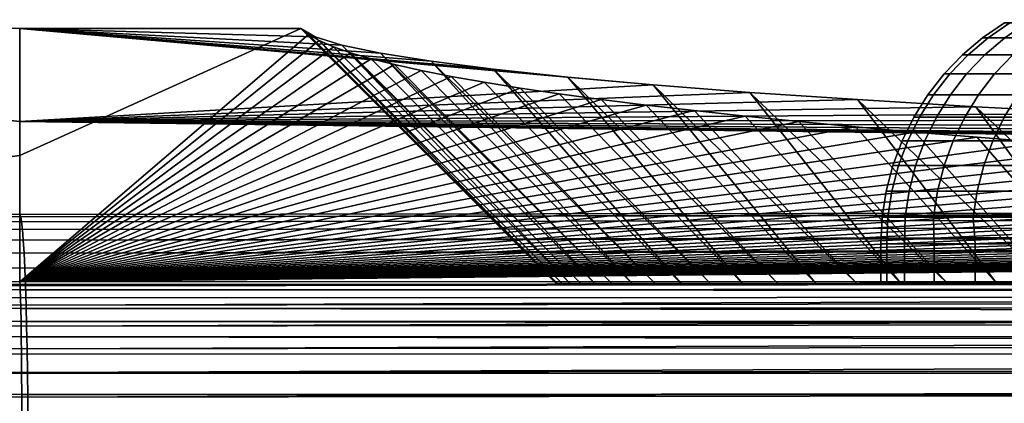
# Model space of a CAD drawing. Header units: metres. Extents: x -109 to 109, y -100 to 58.
# Tile 423 of 642: x 58.69 to 62.48, y -0.96 to 0.52. Entities that reach past the tile are written whole.
import ezdxf

# ---------------------------------------------------------------- set-up
doc = ezdxf.new("R2010")
doc.units = ezdxf.units.M
doc.layers.add('solid_21_062_100_XXX', color=7, linetype='CONTINUOUS')

msp = doc.modelspace()

# ---------------------------------------------------------------- linework, layer by layer
at = {"layer": 'solid_21_062_100_XXX'}
for points in [[(58.685604, 0.124339, 9.962011), (54.990025, 0.516962, 0.004598), (55.563915, -0.213113, 20.013697), (58.685616, -0.233507, 19.904194)], [(61.123676, 0.265912, 6.02862), (58.685604, 0.482733, 0.004598), (54.990025, 0.516962, 0.004598), (58.685604, 0.124339, 9.962011)], [(58.6856, -0.005937, -9.514755), (55.228447, -0.465398, -19.045778), (54.990025, 0.516962, 0.004598), (58.685604, 0.482733, 0.004598)], [(62.497101, 0.505334, 0.772562), (62.475803, 0.505334), (62.391884, 0.447586), (62.413307, 0.447586, 0.777184)], [(62.413307, 0.447586, -0.777184), (62.391884, 0.447586), (62.475803, 0.505334), (62.497101, 0.505334, -0.772562)], [(62.560921, 0.505334, 1.542777), (62.497101, 0.505334, 0.772562), (62.413307, 0.447586, 0.777184), (62.477512, 0.447586, 1.552009)], [(62.497101, 0.505334, -0.772562), (62.560921, 0.505334, -1.542777), (62.477512, 0.447586, -1.552009), (62.413307, 0.447586, -0.777184)], [(59.767269, 0.482733, 0.004598), (58.6856, -0.005937, -9.514755), (58.685604, 0.482733, 0.004598)], [(59.796677, 0.459384, -0.450233), (58.685669, -0.493421, -19.011005), (58.6856, -0.005937, -9.514755), (59.767269, 0.482733, 0.004598)], [(59.82283, 0.450881, 0.889558), (59.767269, 0.482733, 0.004598), (58.685604, 0.482733, 0.004598)], [(59.92524, 0.419143, 1.771333), (59.82283, 0.450881, 0.889558), (58.685604, 0.482733, 0.004598)], [(60.07412, 0.387656, 2.646164), (59.92524, 0.419143, 1.771333), (58.685604, 0.482733, 0.004598)], [(60.268848, 0.356531, 3.510914), (60.07412, 0.387656, 2.646164), (58.685604, 0.482733, 0.004598)], [(60.509193, 0.325799, 4.364745), (60.268848, 0.356531, 3.510914), (58.685604, 0.482733, 0.004598)], [(60.794567, 0.295548, 5.205225), (60.509193, 0.325799, 4.364745), (58.685604, 0.482733, 0.004598)], [(61.123676, 0.265912, 6.02862), (60.794567, 0.295548, 5.205225), (58.685604, 0.482733, 0.004598)], [(59.796677, 0.459384, -0.450233), (59.838428, 0.436085, -0.904112), (58.685669, -0.493421, -19.011005)], [(60.75, -0.5), (59.767269, 0.482733, 0.004598), (59.82283, 0.450881, 0.889558), (60.755981, -0.5, 0.433969)], [(60.755981, -0.5, -0.433969), (59.796677, 0.459384, -0.450233), (59.767269, 0.482733, 0.004598), (60.75, -0.5)], [(60.773914, -0.5, -0.867592), (59.838428, 0.436085, -0.904112), (59.796677, 0.459384, -0.450233), (60.755981, -0.5, -0.433969)], [(59.838428, 0.436085, -0.904112), (59.892548, 0.412825, -1.357215), (58.685669, -0.493421, -19.011005)], [(60.803802, -0.5, 1.300689), (60.773914, -0.5, 0.867592), (59.82283, 0.450881, 0.889558), (59.92524, 0.419143, 1.771333)], [(60.755981, -0.5, 0.433969), (59.82283, 0.450881, 0.889558), (60.773914, -0.5, 0.867592)], [(60.803802, -0.5, -1.300689), (59.892548, 0.412825, -1.357215), (59.838428, 0.436085, -0.904112), (60.773914, -0.5, -0.867592)], [(60.899277, -0.5, 2.163309), (60.845592, -0.5, 1.73265), (59.92524, 0.419143, 1.771333), (60.07412, 0.387656, 2.646164)], [(60.803802, -0.5, 1.300689), (59.92524, 0.419143, 1.771333), (60.845592, -0.5, 1.73265)], [(62.413307, 0.447586, 0.777184), (62.391884, 0.447586), (62.314278, 0.3816), (62.335819, 0.3816, 0.78146)], [(62.335819, 0.3816, -0.78146), (62.314278, 0.3816), (62.391884, 0.447586), (62.413307, 0.447586, -0.777184)], [(62.477512, 0.447586, 1.552009), (62.413307, 0.447586, 0.777184), (62.335819, 0.3816, 0.78146), (62.400375, 0.3816, 1.560546)], [(62.413307, 0.447586, -0.777184), (62.477512, 0.447586, -1.552009), (62.400375, 0.3816, -1.560546), (62.335819, 0.3816, -0.78146)], [(62.584301, 0.447586, 2.322119), (62.477512, 0.447586, 1.552009), (62.400375, 0.3816, 1.560546), (62.507751, 0.3816, 2.334893)], [(62.477512, 0.447586, -1.552009), (62.584301, 0.447586, -2.322119), (62.507751, 0.3816, -2.334893), (62.400375, 0.3816, -1.560546)], [(59.892548, 0.412825, -1.357215), (59.958931, 0.389654, -1.808591), (58.685669, -0.493421, -19.011005)], [(59.958931, 0.389654, -1.808591), (60.037567, 0.36658, -2.25807), (58.685669, -0.493421, -19.011005)], [(60.845592, -0.5, -1.73265), (59.958931, 0.389654, -1.808591), (59.892548, 0.412825, -1.357215), (60.803802, -0.5, -1.300689)], [(60.899277, -0.5, -2.163309), (60.037567, 0.36658, -2.25807), (59.958931, 0.389654, -1.808591), (60.845592, -0.5, -1.73265)], [(61.042164, -0.5, 3.019549), (60.964802, -0.5, 2.5923), (60.07412, 0.387656, 2.646164), (60.268848, 0.356531, 3.510914)], [(60.899277, -0.5, 2.163309), (60.07412, 0.387656, 2.646164), (60.964802, -0.5, 2.5923)], [(62.335819, 0.3816, 0.78146), (62.314278, 0.3816), (62.243786, 0.30806), (62.265434, 0.30806, 0.785343)], [(62.265434, 0.30806, -0.785343), (62.243786, 0.30806), (62.314278, 0.3816), (62.335819, 0.3816, -0.78146)], [(62.400375, 0.3816, 1.560546), (62.335819, 0.3816, 0.78146), (62.265434, 0.30806, 0.785343), (62.330311, 0.30806, 1.568301)], [(62.335819, 0.3816, -0.78146), (62.400375, 0.3816, -1.560546), (62.330311, 0.30806, -1.568301), (62.265434, 0.30806, -0.785343)], [(62.507751, 0.3816, 2.334893), (62.400375, 0.3816, 1.560546), (62.330311, 0.30806, 1.568301), (62.438221, 0.30806, 2.346496)], [(62.400375, 0.3816, -1.560546), (62.507751, 0.3816, -2.334893), (62.438221, 0.30806, -2.346496), (62.330311, 0.30806, -1.568301)], [(62.657623, 0.3816, 3.102149), (62.507751, 0.3816, 2.334893), (62.438221, 0.30806, 2.346496), (62.588837, 0.30806, 3.117565)], [(62.507751, 0.3816, -2.334893), (62.657623, 0.3816, -3.102149), (62.588837, 0.30806, -3.117565), (62.438221, 0.30806, -2.346496)], [(60.037567, 0.36658, -2.25807), (60.128262, 0.343651, -2.704735), (58.685669, -0.493421, -19.011005)], [(60.128262, 0.343651, -2.704735), (60.231003, 0.320867, -3.148563), (58.685669, -0.493421, -19.011005)], [(60.964802, -0.5, -2.5923), (60.128262, 0.343651, -2.704735), (60.037567, 0.36658, -2.25807), (60.899277, -0.5, -2.163309)], [(61.042164, -0.5, -3.019549), (60.231003, 0.320867, -3.148563), (60.128262, 0.343651, -2.704735), (60.964802, -0.5, -2.5923)], [(61.231934, -0.5, 3.866343), (61.13121, -0.5, 3.444242), (60.268848, 0.356531, 3.510914), (60.509193, 0.325799, 4.364745)], [(61.042164, -0.5, 3.019549), (60.268848, 0.356531, 3.510914), (61.13121, -0.5, 3.444242)], [(60.231003, 0.320867, -3.148563), (60.345757, 0.298233, -3.589481), (58.685669, -0.493421, -19.011005)], [(61.13121, -0.5, -3.444242), (60.345757, 0.298233, -3.589481), (60.231003, 0.320867, -3.148563), (61.042164, -0.5, -3.019549)], [(61.468147, -0.5, 4.70169), (61.344276, -0.5, 4.2856), (60.509193, 0.325799, 4.364745), (60.794567, 0.295548, 5.205225)], [(61.231934, -0.5, 3.866343), (60.509193, 0.325799, 4.364745), (61.344276, -0.5, 4.2856)], [(62.265434, 0.30806, 0.785343), (62.243786, 0.30806), (62.181141, 0.22773), (62.202885, 0.22773, 0.788794)], [(62.202885, 0.22773, -0.788794), (62.181141, 0.22773), (62.243786, 0.30806), (62.265434, 0.30806, -0.785343)], [(62.330311, 0.30806, 1.568301), (62.265434, 0.30806, 0.785343), (62.202885, 0.22773, 0.788794), (62.268047, 0.22773, 1.575192)], [(62.265434, 0.30806, -0.785343), (62.330311, 0.30806, -1.568301), (62.268047, 0.22773, -1.575192), (62.202885, 0.22773, -0.788794)], [(62.438221, 0.30806, 2.346496), (62.330311, 0.30806, 1.568301), (62.268047, 0.22773, 1.575192), (62.376431, 0.22773, 2.356807)], [(62.330311, 0.30806, -1.568301), (62.438221, 0.30806, -2.346496), (62.376431, 0.22773, -2.356807), (62.268047, 0.22773, -1.575192)], [(62.588837, 0.30806, 3.117565), (62.438221, 0.30806, 2.346496), (62.376431, 0.22773, 2.356807), (62.52771, 0.22773, 3.131264)], [(62.438221, 0.30806, -2.346496), (62.588837, 0.30806, -3.117565), (62.52771, 0.22773, -3.131264), (62.376431, 0.22773, -2.356807)], [(61.495689, 0.236959, 6.833043), (61.123676, 0.265912, 6.02862), (58.685604, 0.124339, 9.962011)], [(60.345757, 0.298233, -3.589481), (60.472477, 0.275758, -4.0273), (58.685669, -0.493421, -19.011005)], [(60.472477, 0.275758, -4.0273), (60.611134, 0.253453, -4.4618), (58.685669, -0.493421, -19.011005)], [(61.231934, -0.5, -3.866343), (60.472477, 0.275758, -4.0273), (60.345757, 0.298233, -3.589481), (61.13121, -0.5, -3.444242)], [(61.344276, -0.5, -4.2856), (60.611134, 0.253453, -4.4618), (60.472477, 0.275758, -4.0273), (61.231934, -0.5, -3.866343)], [(61.749912, -0.5, 5.522445), (61.603378, -0.5, 5.114015), (60.794567, 0.295548, 5.205225), (61.123676, 0.265912, 6.02862)], [(61.468147, -0.5, 4.70169), (60.794567, 0.295548, 5.205225), (61.603378, -0.5, 5.114015)], [(62.076576, -0.5, 6.326716), (61.90773, -0.5, 5.926889), (61.123676, 0.265912, 6.02862), (61.495689, 0.236959, 6.833043)], [(61.749912, -0.5, 5.522445), (61.123676, 0.265912, 6.02862), (61.90773, -0.5, 5.926889)], [(61.910126, 0.208727, 7.617419), (61.495689, 0.236959, 6.833043), (58.685604, 0.124339, 9.962011)], [(60.611134, 0.253453, -4.4618), (60.761528, 0.231349, -4.892384), (58.685669, -0.493421, -19.011005)], [(60.761528, 0.231349, -4.892384), (60.923569, 0.209465, -5.318699), (58.685669, -0.493421, -19.011005)], [(61.468147, -0.5, -4.70169), (60.761528, 0.231349, -4.892384), (60.611134, 0.253453, -4.4618), (61.344276, -0.5, -4.2856)], [(61.603378, -0.5, -5.114015), (60.923569, 0.209465, -5.318699), (60.761528, 0.231349, -4.892384), (61.468147, -0.5, -4.70169)], [(62.446964, -0.5, 7.111581), (62.256378, -0.5, 6.721734), (61.495689, 0.236959, 6.833043), (61.910126, 0.208727, 7.617419)], [(62.076576, -0.5, 6.326716), (61.495689, 0.236959, 6.833043), (62.256378, -0.5, 6.721734)], [(62.202885, 0.22773, 0.788794), (62.181141, 0.22773), (62.126991, 0.141444), (62.148819, 0.141444, 0.791777)], [(62.148819, 0.141444, -0.791777), (62.126991, 0.141444), (62.181141, 0.22773), (62.202885, 0.22773, -0.788794)], [(62.268047, 0.22773, 1.575192), (62.202885, 0.22773, 0.788794), (62.148819, 0.141444, 0.791777), (62.214226, 0.141444, 1.581149)], [(62.202885, 0.22773, -0.788794), (62.268047, 0.22773, -1.575192), (62.214226, 0.141444, -1.581149), (62.148819, 0.141444, -0.791777)], [(62.376431, 0.22773, 2.356807), (62.268047, 0.22773, 1.575192), (62.214226, 0.141444, 1.581149), (62.323021, 0.141444, 2.365719)], [(62.268047, 0.22773, -1.575192), (62.376431, 0.22773, -2.356807), (62.323021, 0.141444, -2.365719), (62.214226, 0.141444, -1.581149)], [(62.52771, 0.22773, 3.131264), (62.376431, 0.22773, 2.356807), (62.323021, 0.141444, 2.365719), (62.474873, 0.141444, 3.143105)], [(62.376431, 0.22773, -2.356807), (62.52771, 0.22773, -3.131264), (62.474873, 0.141444, -3.143105), (62.323021, 0.141444, -2.365719)], [(62.72142, 0.22773, 3.896211), (62.52771, 0.22773, 3.131264), (62.474873, 0.141444, 3.143105), (62.669315, 0.141444, 3.910945)], [(62.52771, 0.22773, -3.131264), (62.72142, 0.22773, -3.896211), (62.669315, 0.141444, -3.910945), (62.474873, 0.141444, -3.143105)], [(62.365498, 0.181323, 8.378786), (61.910126, 0.208727, 7.617419), (58.685604, 0.124339, 9.962011)], [(60.923569, 0.209465, -5.318699), (61.096939, 0.187835, -5.740053), (58.685669, -0.493421, -19.011005)], [(61.749912, -0.5, -5.522445), (61.096939, 0.187835, -5.740053), (60.923569, 0.209465, -5.318699), (61.603378, -0.5, -5.114015)], [(62.8601, -0.5, 7.874994), (62.648304, -0.5, 7.496196), (61.910126, 0.208727, 7.617419), (62.365498, 0.181323, 8.378786)], [(62.446964, -0.5, 7.111581), (61.910126, 0.208727, 7.617419), (62.648304, -0.5, 7.496196)], [(62.859802, 0.154862, 9.113979), (62.365498, 0.181323, 8.378786), (58.685604, 0.124339, 9.962011)], [(63.392509, 0.129368, 9.822291), (62.859802, 0.154862, 9.113979), (58.685604, 0.124339, 9.962011)], [(61.096939, 0.187835, -5.740053), (61.28154, 0.166471, -6.156227), (58.685669, -0.493421, -19.011005)], [(61.28154, 0.166471, -6.156227), (61.477386, 0.14537, -6.567278), (58.685669, -0.493421, -19.011005)], [(61.90773, -0.5, -5.926889), (61.28154, 0.166471, -6.156227), (61.096939, 0.187835, -5.740053), (61.749912, -0.5, -5.522445)], [(62.076576, -0.5, -6.326716), (61.477386, 0.14537, -6.567278), (61.28154, 0.166471, -6.156227), (61.90773, -0.5, -5.926889)], [(63.314621, -0.5, 8.614419), (63.082298, -0.5, 8.247896), (62.365498, 0.181323, 8.378786), (62.859802, 0.154862, 9.113979)], [(62.8601, -0.5, 7.874994), (62.365498, 0.181323, 8.378786), (63.082298, -0.5, 8.247896)], [(63.962376, 0.104905, 10.501945), (63.392509, 0.129368, 9.822291), (58.685604, 0.124339, 9.962011)], [(66.22023, 0.028593, 12.622151), (58.685604, 0.124339, 9.962011), (58.685616, -0.233507, 19.904194), (74.739296, -0.213329, 19.343586)], [(64.567062, 0.081575, 11.150126), (63.962376, 0.104905, 10.501945), (58.685604, 0.124339, 9.962011)], [(65.204338, 0.059458, 11.764626), (64.567062, 0.081575, 11.150126), (58.685604, 0.124339, 9.962011)], [(65.535263, 0.048852, 12.059307), (65.204338, 0.059458, 11.764626), (58.685604, 0.124339, 9.962011)], [(65.873932, 0.038562, 12.345196), (65.535263, 0.048852, 12.059307), (58.685604, 0.124339, 9.962011)], [(66.22023, 0.028593, 12.622151), (65.873932, 0.038562, 12.345196), (58.685604, 0.124339, 9.962011)], [(61.477386, 0.14537, -6.567278), (61.684437, 0.124536, -6.973128), (58.685669, -0.493421, -19.011005)], [(61.684437, 0.124536, -6.973128), (61.902493, 0.103993, -7.373305), (58.685669, -0.493421, -19.011005)], [(62.256378, -0.5, -6.721734), (61.684437, 0.124536, -6.973128), (61.477386, 0.14537, -6.567278), (62.076576, -0.5, -6.326716)], [(62.446964, -0.5, -7.111581), (61.902493, 0.103993, -7.373305), (61.684437, 0.124536, -6.973128), (62.256378, -0.5, -6.721734)], [(62.148819, 0.141444, 0.791777), (62.126991, 0.141444), (62.081905, 0.050097), (62.103798, 0.050097, 0.794261)], [(62.103798, 0.050097, -0.794261), (62.081905, 0.050097), (62.126991, 0.141444), (62.148819, 0.141444, -0.791777)], [(62.214226, 0.141444, 1.581149), (62.148819, 0.141444, 0.791777), (62.103798, 0.050097, 0.794261), (62.169415, 0.050097, 1.586109)], [(62.148819, 0.141444, -0.791777), (62.214226, 0.141444, -1.581149), (62.169415, 0.050097, -1.586109), (62.103798, 0.050097, -0.794261)], [(62.323021, 0.141444, 2.365719), (62.214226, 0.141444, 1.581149), (62.169415, 0.050097, 1.586109), (62.278549, 0.050097, 2.37314)], [(62.214226, 0.141444, -1.581149), (62.323021, 0.141444, -2.365719), (62.278549, 0.050097, -2.37314), (62.169415, 0.050097, -1.586109)], [(62.474873, 0.141444, 3.143105), (62.323021, 0.141444, 2.365719), (62.278549, 0.050097, 2.37314), (62.430874, 0.050097, 3.152965)], [(62.323021, 0.141444, -2.365719), (62.474873, 0.141444, -3.143105), (62.430874, 0.050097, -3.152965), (62.278549, 0.050097, -2.37314)], [(62.669315, 0.141444, 3.910945), (62.474873, 0.141444, 3.143105), (62.430874, 0.050097, 3.152965), (62.625927, 0.050097, 3.923214)], [(62.474873, 0.141444, -3.143105), (62.669315, 0.141444, -3.910945), (62.625927, 0.050097, -3.923214), (62.430874, 0.050097, -3.152965)], [(61.902493, 0.103993, -7.373305), (62.131397, 0.083755, -7.767547), (58.685669, -0.493421, -19.011005)], [(62.131397, 0.083755, -7.767547), (62.370827, 0.063852, -8.15525), (58.685669, -0.493421, -19.011005)], [(62.648304, -0.5, -7.496196), (62.131397, 0.083755, -7.767547), (61.902493, 0.103993, -7.373305), (62.446964, -0.5, -7.111581)], [(62.8601, -0.5, -7.874994), (62.370827, 0.063852, -8.15525), (62.131397, 0.083755, -7.767547), (62.648304, -0.5, -7.496196)], [(62.370827, 0.063852, -8.15525), (62.620529, 0.044303, -8.536077), (58.685669, -0.493421, -19.011005)], [(62.620529, 0.044303, -8.536077), (62.880199, 0.025128, -8.9096), (58.685669, -0.493421, -19.011005)], [(62.103798, 0.050097, 0.794261), (62.081905, 0.050097), (62.046345, -0.045363), (62.068291, -0.045363, 0.79622)], [(62.068291, -0.045363, -0.79622), (62.046345, -0.045363), (62.081905, 0.050097), (62.103798, 0.050097, -0.794261)], [(62.169415, 0.050097, 1.586109), (62.103798, 0.050097, 0.794261), (62.068291, -0.045363, 0.79622), (62.134068, -0.045363, 1.590021)], [(62.103798, 0.050097, -0.794261), (62.169415, 0.050097, -1.586109), (62.134068, -0.045363, -1.590021), (62.068291, -0.045363, -0.79622)], [(62.278549, 0.050097, 2.37314), (62.169415, 0.050097, 1.586109), (62.134068, -0.045363, 1.590021), (62.243473, -0.045363, 2.378994)], [(62.169415, 0.050097, -1.586109), (62.278549, 0.050097, -2.37314), (62.243473, -0.045363, -2.378994), (62.134068, -0.045363, -1.590021)], [(62.430874, 0.050097, 3.152965), (62.278549, 0.050097, 2.37314), (62.243473, -0.045363, 2.378994), (62.396175, -0.045363, 3.160741)], [(62.278549, 0.050097, -2.37314), (62.430874, 0.050097, -3.152965), (62.396175, -0.045363, -3.160741), (62.243473, -0.045363, -2.378994)], [(62.8601, -0.5, -7.874994), (63.082298, -0.5, -8.247896), (62.620529, 0.044303, -8.536077), (62.370827, 0.063852, -8.15525)], [(62.625927, 0.050097, 3.923214), (62.430874, 0.050097, 3.152965), (62.396175, -0.045363, 3.160741), (62.591709, -0.045363, 3.93289)], [(62.430874, 0.050097, -3.152965), (62.625927, 0.050097, -3.923214), (62.591709, -0.045363, -3.93289), (62.396175, -0.045363, -3.160741)], [(62.880199, 0.025128, -8.9096), (63.149914, 0.006322, -9.275941), (58.685669, -0.493421, -19.011005)], [(63.149914, 0.006322, -9.275941), (63.429699, -0.012117, -9.635146), (58.685669, -0.493421, -19.011005)], [(58.6856, -0.005937, -9.514755), (58.685669, -0.493421, -19.011005), (55.228447, -0.465398, -19.045778)], [(63.429699, -0.012117, -9.635146), (63.719151, -0.030161, -9.986638), (58.685669, -0.493421, -19.011005)], [(63.719151, -0.030161, -9.986638), (64.018188, -0.047803, -10.330314), (58.685669, -0.493421, -19.011005)], [(64.018188, -0.047803, -10.330314), (64.326225, -0.06501, -10.665504), (58.685669, -0.493421, -19.011005)], [(64.326225, -0.06501, -10.665504), (64.643135, -0.081776, -10.992098), (58.685669, -0.493421, -19.011005)], [(62.068291, -0.045363, 0.79622), (62.046345, -0.045363), (62.020679, -0.143946), (62.042667, -0.143946, 0.797633)], [(62.042667, -0.143946, -0.797633), (62.020679, -0.143946), (62.046345, -0.045363), (62.068291, -0.045363, -0.79622)], [(62.134068, -0.045363, 1.590021), (62.068291, -0.045363, 0.79622), (62.042667, -0.143946, 0.797633), (62.108559, -0.143946, 1.592844)], [(62.068291, -0.045363, -0.79622), (62.134068, -0.045363, -1.590021), (62.108559, -0.143946, -1.592844), (62.042667, -0.143946, -0.797633)], [(62.243473, -0.045363, 2.378994), (62.134068, -0.045363, 1.590021), (62.108559, -0.143946, 1.592844), (62.218159, -0.143946, 2.383218)], [(62.134068, -0.045363, -1.590021), (62.243473, -0.045363, -2.378994), (62.218159, -0.143946, -2.383218), (62.108559, -0.143946, -1.592844)], [(62.396175, -0.045363, 3.160741), (62.243473, -0.045363, 2.378994), (62.218159, -0.143946, 2.383218), (62.371132, -0.143946, 3.166353)], [(62.243473, -0.045363, -2.378994), (62.396175, -0.045363, -3.160741), (62.371132, -0.143946, -3.166353), (62.218159, -0.143946, -2.383218)], [(62.591709, -0.045363, 3.93289), (62.396175, -0.045363, 3.160741), (62.371132, -0.143946, 3.166353), (62.567013, -0.143946, 3.939873)], [(62.396175, -0.045363, -3.160741), (62.591709, -0.045363, -3.93289), (62.567013, -0.143946, -3.939873), (62.371132, -0.143946, -3.166353)], [(64.643135, -0.081776, -10.992098), (64.968399, -0.098074, -11.309601), (58.685669, -0.493421, -19.011005)], [(64.968399, -0.098074, -11.309601), (65.302116, -0.113912, -11.618121), (58.685669, -0.493421, -19.011005)], [(58.689041, -0.242446, 20.002346), (90.792969, -0.193151, 18.78298), (75.173615, -0.096544, 16.098902), (74.739296, -0.213329, 19.343586)], [(65.302116, -0.113912, -11.618121), (65.644409, -0.129294, -11.917765), (58.685669, -0.493421, -19.011005)], [(65.644409, -0.129294, -11.917765), (65.994736, -0.144195, -12.208039), (58.685669, -0.493421, -19.011005)], [(65.994736, -0.144195, -12.208039), (66.352982, -0.158609, -12.488822), (58.685669, -0.493421, -19.011005)], [(62.042667, -0.143946, 0.797633), (62.020679, -0.143946), (62.005177, -0.244628), (62.027187, -0.244628, 0.798487)], [(62.027187, -0.244628, -0.798487), (62.005177, -0.244628), (62.020679, -0.143946), (62.042667, -0.143946, -0.797633)], [(62.108559, -0.143946, 1.592844), (62.042667, -0.143946, 0.797633), (62.027187, -0.244628, 0.798487), (62.093151, -0.244628, 1.59455)], [(62.042667, -0.143946, -0.797633), (62.108559, -0.143946, -1.592844), (62.093151, -0.244628, -1.59455), (62.027187, -0.244628, -0.798487)], [(62.218159, -0.143946, 2.383218), (62.108559, -0.143946, 1.592844), (62.093151, -0.244628, 1.59455), (62.202869, -0.244628, 2.385769)], [(62.108559, -0.143946, -1.592844), (62.218159, -0.143946, -2.383218), (62.202869, -0.244628, -2.385769), (62.093151, -0.244628, -1.59455)], [(62.371132, -0.143946, 3.166353), (62.218159, -0.143946, 2.383218), (62.202869, -0.244628, 2.385769), (62.356007, -0.244628, 3.169744)], [(62.218159, -0.143946, -2.383218), (62.371132, -0.143946, -3.166353), (62.356007, -0.244628, -3.169744), (62.202869, -0.244628, -2.385769)], [(62.567013, -0.143946, 3.939873), (62.371132, -0.143946, 3.166353), (62.356007, -0.244628, 3.169744), (62.552097, -0.244628, 3.944091)], [(62.371132, -0.143946, -3.166353), (62.567013, -0.143946, -3.939873), (62.552097, -0.244628, -3.944091), (62.356007, -0.244628, -3.169744)], [(66.352982, -0.158609, -12.488822), (66.718445, -0.172508, -12.759581), (58.685669, -0.493421, -19.011005)], [(66.718445, -0.172508, -12.759581), (67.091019, -0.185889, -13.020239), (58.685669, -0.493421, -19.011005)], [(67.091019, -0.185889, -13.020239), (67.470108, -0.198732, -13.270432), (58.685669, -0.493421, -19.011005)], [(58.689041, -0.242446, 20.002346), (58.685616, -0.233507, 19.904194), (55.563915, -0.213113, 20.013697), (55.567215, -0.2221, 20.111813)], [(58.69244, -0.262078, 20.098932), (58.689041, -0.242446, 20.002346), (55.567215, -0.2221, 20.111813), (55.570305, -0.241769, 20.208366)], [(58.689041, -0.242446, 20.002346), (74.739296, -0.213329, 19.343586), (58.685616, -0.233507, 19.904194)], [(67.470108, -0.198732, -13.270432), (67.855751, -0.21104, -13.51019), (58.685669, -0.493421, -19.011005)], [(67.855751, -0.21104, -13.51019), (68.248085, -0.222816, -13.739589), (58.685669, -0.493421, -19.011005)], [(68.248085, -0.222816, -13.739589), (68.646652, -0.234047, -13.958356), (58.685669, -0.493421, -19.011005)], [(90.796425, -0.20214, 18.88147), (90.792969, -0.193151, 18.78298), (58.689041, -0.242446, 20.002346)], [(90.799805, -0.221719, 18.977707), (90.796425, -0.20214, 18.88147), (58.689041, -0.242446, 20.002346), (58.69244, -0.262078, 20.098932)], [(90.803123, -0.251805, 19.071566), (90.799805, -0.221719, 18.977707), (58.69244, -0.262078, 20.098932), (58.695755, -0.292165, 20.192791)], [(58.695755, -0.292165, 20.192791), (58.69244, -0.262078, 20.098932), (55.570305, -0.241769, 20.208366), (55.573151, -0.271885, 20.302195)], [(68.646652, -0.234047, -13.958356), (69.051117, -0.244719, -14.166259), (58.685669, -0.493421, -19.011005)], [(69.051117, -0.244719, -14.166259), (69.460846, -0.254819, -14.363013), (58.685669, -0.493421, -19.011005)], [(69.460846, -0.254819, -14.363013), (69.87558, -0.26434, -14.548481), (58.685669, -0.493421, -19.011005)], [(69.87558, -0.26434, -14.548481), (70.294846, -0.273273, -14.722499), (58.685669, -0.493421, -19.011005)], [(90.803123, -0.251805, 19.071566), (58.695755, -0.292165, 20.192791), (58.698948, -0.332348, 20.282795), (90.803246, -0.253139, 19.075031)], [(90.80632, -0.291987, 19.161572), (90.803246, -0.253139, 19.075031), (58.698948, -0.332348, 20.282795)], [(62.027187, -0.244628, 0.798487), (62.005177, -0.244628), (62, -0.346263), (62.022812, -0.346263, 0.813021)], [(62.005177, -0.244628), (62.027187, -0.244628, -0.798487), (62.022812, -0.346263, -0.813021), (62, -0.346263)], [(62.027187, -0.244628, 0.798487), (62.022812, -0.346263, 0.813021), (62.091171, -0.346263, 1.623484), (62.093151, -0.244628, 1.59455)], [(62.027187, -0.244628, -0.798487), (62.093151, -0.244628, -1.59455), (62.091171, -0.346263, -1.623484), (62.022812, -0.346263, -0.813021)], [(62.093151, -0.244628, 1.59455), (62.091171, -0.346263, 1.623484), (62.204868, -0.346263, 2.428838), (62.202869, -0.244628, 2.385769)], [(62.093151, -0.244628, -1.59455), (62.202869, -0.244628, -2.385769), (62.204868, -0.346263, -2.428838), (62.091171, -0.346263, -1.623484)], [(62.202869, -0.244628, 2.385769), (62.204868, -0.346263, 2.428838), (62.363544, -0.346263, 3.226551), (62.356007, -0.244628, 3.169744)], [(62.202869, -0.244628, -2.385769), (62.356007, -0.244628, -3.169744), (62.363544, -0.346263, -3.22655), (62.204868, -0.346263, -2.428838)], [(62.356007, -0.244628, 3.169744), (62.363544, -0.346263, 3.226551), (62.566696, -0.346263, 4.014112), (62.552097, -0.244628, 3.944091)], [(62.356007, -0.244628, -3.169744), (62.552097, -0.244628, -3.944091), (62.566696, -0.346263, -4.014111), (62.363544, -0.346263, -3.22655)], [(58.698948, -0.332348, 20.282795), (58.695755, -0.292165, 20.192791), (55.573151, -0.271885, 20.302195), (55.575718, -0.312086, 20.392172)], [(70.294846, -0.273273, -14.722499), (70.718559, -0.281617, -14.885036), (58.685669, -0.493421, -19.011005)], [(70.718559, -0.281617, -14.885036), (71.146782, -0.289372, -15.036107), (58.685669, -0.493421, -19.011005)], [(71.146782, -0.289372, -15.036107), (71.5793, -0.296535, -15.175632), (58.685669, -0.493421, -19.011005)], [(71.5793, -0.296535, -15.175632), (72.015404, -0.30309, -15.303337), (58.685669, -0.493421, -19.011005)], [(72.015404, -0.30309, -15.303337), (72.454742, -0.309036, -15.419152), (58.685669, -0.493421, -19.011005)], [(90.80632, -0.291987, 19.161572), (58.698948, -0.332348, 20.282795), (58.701981, -0.382143, 20.367865), (90.806488, -0.294468, 19.166361)], [(90.809349, -0.341782, 19.246643), (90.806488, -0.294468, 19.166361), (58.701981, -0.382143, 20.367865)], [(58.701981, -0.382143, 20.367865), (58.698948, -0.332348, 20.282795), (55.575718, -0.312086, 20.392172), (55.577972, -0.36189, 20.477221)], [(72.454742, -0.309036, -15.419152), (72.896721, -0.314362, -15.522916), (58.685669, -0.493421, -19.011005)], [(72.896721, -0.314362, -15.522916), (73.341118, -0.319069, -15.61461), (58.685669, -0.493421, -19.011005)], [(73.341118, -0.319069, -15.61461), (73.78775, -0.323155, -15.69421), (58.685669, -0.493421, -19.011005)], [(73.78775, -0.323155, -15.69421), (74.236557, -0.326619, -15.761685), (58.685669, -0.493421, -19.011005)], [(74.236557, -0.326619, -15.761685), (74.687515, -0.32946, -15.817029), (58.685669, -0.493421, -19.011005)], [(90.705742, -0.487412, -18.78849), (58.685669, -0.493421, -19.011005), (74.687515, -0.32946, -15.817029), (74.695206, -0.485192, -18.8507)], [(58.704819, -0.440953, 20.44698), (58.701981, -0.382143, 20.367865), (55.577972, -0.36189, 20.477221), (55.579891, -0.4207, 20.55632)], [(90.809349, -0.341782, 19.246643), (58.701981, -0.382143, 20.367865), (58.704819, -0.440953, 20.44698), (90.809563, -0.345709, 19.252529)], [(90.812187, -0.400592, 19.325758), (90.809563, -0.345709, 19.252529), (58.704819, -0.440953, 20.44698)], [(62.022812, -0.346263, 0.813021), (62, -0.346263), (62, -0.5), (62.022812, -0.5, 0.812997)], [(62, -0.346263), (62.022812, -0.346263, -0.813021), (62.022812, -0.5, -0.812997), (62, -0.5)], [(62.091171, -0.346263, 1.623484), (62.022812, -0.346263, 0.813021), (62.022812, -0.5, 0.812997), (62.091171, -0.5, 1.623464)], [(62.022812, -0.346263, -0.813021), (62.091171, -0.346263, -1.623484), (62.091171, -0.5, -1.623464), (62.022812, -0.5, -0.812997)], [(62.204868, -0.346263, 2.428838), (62.091171, -0.346263, 1.623484), (62.091171, -0.5, 1.623464), (62.204872, -0.5, 2.428838)], [(62.091171, -0.346263, -1.623484), (62.204868, -0.346263, -2.428838), (62.204872, -0.5, -2.428838), (62.091171, -0.5, -1.623464)], [(62.363544, -0.346263, 3.226551), (62.204868, -0.346263, 2.428838), (62.204872, -0.5, 2.428838), (62.363552, -0.5, 3.226571)], [(62.204868, -0.346263, -2.428838), (62.363544, -0.346263, -3.22655), (62.363552, -0.5, -3.226571), (62.204872, -0.5, -2.428838)], [(62.566696, -0.346263, 4.014112), (62.363544, -0.346263, 3.226551), (62.363552, -0.5, 3.226571), (62.566708, -0.5, 4.01414)], [(62.363544, -0.346263, -3.22655), (62.566696, -0.346263, -4.014111), (62.566708, -0.5, -4.01414), (62.363552, -0.5, -3.226571)], [(90.812187, -0.400592, 19.325758), (58.704819, -0.440953, 20.44698), (58.707424, -0.508072, 20.519188), (90.812431, -0.406226, 19.332462)], [(90.814796, -0.46771, 19.397968), (90.812431, -0.406226, 19.332462), (58.707424, -0.508072, 20.519188)], [(58.707424, -0.508072, 20.519188), (58.704819, -0.440953, 20.44698), (55.579891, -0.4207, 20.55632), (55.581451, -0.487809, 20.628519)], [(55.229252, -0.475693, -19.142855), (55.228447, -0.465398, -19.045778), (58.685669, -0.493421, -19.011005), (58.686581, -0.503708, -19.108093)], [(58.687546, -0.524451, -19.203493), (55.229858, -0.496446, -19.238245), (55.229252, -0.475693, -19.142855), (58.686581, -0.503708, -19.108093)], [(58.709766, -0.582693, 20.583622), (58.707424, -0.508072, 20.519188), (55.581451, -0.487809, 20.628519), (55.58263, -0.562412, 20.692953)], [(90.705742, -0.487412, -18.78849), (58.686581, -0.503708, -19.108093), (58.685669, -0.493421, -19.011005)], [(90.705742, -0.487412, -18.78849), (90.706696, -0.507989, -18.88287), (58.686581, -0.503708, -19.108093)], [(90.814796, -0.46771, 19.397968), (58.707424, -0.508072, 20.519188), (58.709766, -0.582693, 20.583622), (90.815056, -0.475268, 19.405169)], [(90.817139, -0.542332, 19.462404), (90.815056, -0.475268, 19.405169), (58.709766, -0.582693, 20.583622)], [(58.688488, -0.555407, -19.296087), (55.230267, -0.527407, -19.330828), (55.229858, -0.496446, -19.238245), (58.687546, -0.524451, -19.203493)], [(58.6894, -0.596212, -19.384781), (55.230473, -0.568213, -19.419514), (55.230267, -0.527407, -19.330828), (58.688488, -0.555407, -19.296087)], [(90.706734, -0.508897, -18.886145), (58.687546, -0.524451, -19.203493), (58.686581, -0.503708, -19.108093), (90.706696, -0.507989, -18.88287)], [(90.706734, -0.508897, -18.886145), (90.707642, -0.538944, -18.975462), (58.687546, -0.524451, -19.203493)], [(90.707695, -0.541082, -18.980814), (58.688488, -0.555407, -19.296087), (58.687546, -0.524451, -19.203493), (90.707642, -0.538944, -18.975462)], [(60.755981, -0.5, -0.433969), (60.75, -0.5), (60.755981, -0.5, 0.433969)], [(60.755981, -0.5, -0.433969), (60.755981, -0.5, 0.433969), (60.773914, -0.5, 0.867592)], [(60.773914, -0.5, -0.867592), (60.755981, -0.5, -0.433969), (60.773914, -0.5, 0.867592)], [(60.773914, -0.5, -0.867592), (60.773914, -0.5, 0.867592), (60.803802, -0.5, 1.300689)], [(60.803802, -0.5, -1.300689), (60.773914, -0.5, -0.867592), (60.803802, -0.5, 1.300689)], [(60.803802, -0.5, -1.300689), (60.803802, -0.5, 1.300689), (60.845592, -0.5, 1.73265)], [(60.845592, -0.5, -1.73265), (60.803802, -0.5, -1.300689), (60.845592, -0.5, 1.73265)], [(60.845592, -0.5, -1.73265), (60.845592, -0.5, 1.73265), (60.899277, -0.5, 2.163309)], [(60.899277, -0.5, -2.163309), (60.845592, -0.5, -1.73265), (60.899277, -0.5, 2.163309)], [(60.899277, -0.5, -2.163309), (60.899277, -0.5, 2.163309), (60.964802, -0.5, 2.5923)], [(60.964802, -0.5, -2.5923), (60.899277, -0.5, -2.163309), (60.964802, -0.5, 2.5923)], [(60.964802, -0.5, -2.5923), (60.964802, -0.5, 2.5923), (61.042164, -0.5, 3.019549)], [(61.042164, -0.5, -3.019549), (60.964802, -0.5, -2.5923), (61.042164, -0.5, 3.019549)], [(61.042164, -0.5, -3.019549), (61.042164, -0.5, 3.019549), (61.13121, -0.5, 3.444242)], [(61.13121, -0.5, -3.444242), (61.042164, -0.5, -3.019549), (61.13121, -0.5, 3.444242)], [(61.13121, -0.5, -3.444242), (61.13121, -0.5, 3.444242), (61.231934, -0.5, 3.866343)], [(61.231934, -0.5, -3.866343), (61.13121, -0.5, -3.444242), (61.231934, -0.5, 3.866343)], [(61.231934, -0.5, -3.866343), (61.231934, -0.5, 3.866343), (61.344276, -0.5, 4.2856)], [(61.344276, -0.5, -4.2856), (61.231934, -0.5, -3.866343), (61.344276, -0.5, 4.2856)], [(61.344276, -0.5, -4.2856), (61.344276, -0.5, 4.2856), (61.468147, -0.5, 4.70169)], [(61.468147, -0.5, -4.70169), (61.344276, -0.5, -4.2856), (61.468147, -0.5, 4.70169)], [(61.468147, -0.5, -4.70169), (61.468147, -0.5, 4.70169), (61.603378, -0.5, 5.114015)], [(61.603378, -0.5, -5.114015), (61.468147, -0.5, -4.70169), (61.603378, -0.5, 5.114015)], [(61.603378, -0.5, -5.114015), (61.603378, -0.5, 5.114015), (61.749912, -0.5, 5.522445)], [(61.749912, -0.5, -5.522445), (61.603378, -0.5, -5.114015), (61.749912, -0.5, 5.522445)], [(61.749912, -0.5, -5.522445), (61.749912, -0.5, 5.522445), (61.90773, -0.5, 5.926889)], [(61.90773, -0.5, -5.926889), (61.749912, -0.5, -5.522445), (61.90773, -0.5, 5.926889)], [(62, -0.5), (61.90773, -0.5, -5.926889), (61.90773, -0.5, 5.926889), (62.076576, -0.5, 6.326716)], [(62.091171, -0.5, -1.623464), (62.076576, -0.5, -6.326716), (61.90773, -0.5, -5.926889), (62.022812, -0.5, -0.812997)], [(62.022812, -0.5, -0.812997), (61.90773, -0.5, -5.926889), (62, -0.5)], [(62.022812, -0.5, 0.812997), (62, -0.5), (62.076576, -0.5, 6.326716)], [(62.091171, -0.5, 1.623464), (62.022812, -0.5, 0.812997), (62.076576, -0.5, 6.326716)], [(62.204872, -0.5, 2.428838), (62.091171, -0.5, 1.623464), (62.076576, -0.5, 6.326716), (62.256378, -0.5, 6.721734)], [(62.363552, -0.5, -3.226571), (62.256378, -0.5, -6.721734), (62.076576, -0.5, -6.326716), (62.204872, -0.5, -2.428838)], [(62.091171, -0.5, -1.623464), (62.204872, -0.5, -2.428838), (62.076576, -0.5, -6.326716)], [(62.363552, -0.5, 3.226571), (62.204872, -0.5, 2.428838), (62.256378, -0.5, 6.721734)], [(62.566708, -0.5, 4.01414), (62.363552, -0.5, 3.226571), (62.256378, -0.5, 6.721734), (62.446964, -0.5, 7.111581)], [(62.566708, -0.5, -4.01414), (62.446964, -0.5, -7.111581), (62.256378, -0.5, -6.721734), (62.363552, -0.5, -3.226571)], [(62.813694, -0.5, 4.789054), (62.566708, -0.5, 4.01414), (62.446964, -0.5, 7.111581), (62.648304, -0.5, 7.496196)], [(62.813694, -0.5, -4.789054), (62.648304, -0.5, -7.496196), (62.446964, -0.5, -7.111581), (62.566708, -0.5, -4.01414)], [(58.690262, -0.646384, -19.468534), (55.230473, -0.618383, -19.50326), (55.230473, -0.568213, -19.419514), (58.6894, -0.596212, -19.384781)], [(58.711823, -0.663921, 20.639511), (58.709766, -0.582693, 20.583622), (55.58263, -0.562412, 20.692953), (55.58342, -0.643615, 20.748848)], [(90.707695, -0.541082, -18.980814), (90.708549, -0.579747, -19.064157), (58.6894, -0.596212, -19.384781), (58.688488, -0.555407, -19.296087)], [(90.817139, -0.542332, 19.462404), (58.709766, -0.582693, 20.583622), (58.711823, -0.663921, 20.639511), (90.817406, -0.551976, 19.469748)], [(90.819191, -0.62356, 19.518295), (90.817406, -0.551976, 19.469748), (58.711823, -0.663921, 20.639511)], [(90.708549, -0.579747, -19.064157), (90.708626, -0.583572, -19.071329), (58.6894, -0.596212, -19.384781)], [(90.708626, -0.583572, -19.071329), (90.709412, -0.629919, -19.147913), (58.6894, -0.596212, -19.384781)], [(90.709503, -0.635841, -19.156572), (58.690262, -0.646384, -19.468534), (58.6894, -0.596212, -19.384781), (90.709412, -0.629919, -19.147913)], [(58.691074, -0.705334, -19.54636), (55.230267, -0.677326, -19.581079), (55.230473, -0.618383, -19.50326), (58.690262, -0.646384, -19.468534)], [(58.713562, -0.75078, 20.686182), (58.711823, -0.663921, 20.639511), (55.58342, -0.643615, 20.748848), (55.583805, -0.730442, 20.795536)], [(90.709503, -0.635841, -19.156572), (90.71022, -0.688869, -19.22574), (58.690262, -0.646384, -19.468534)], [(90.819191, -0.62356, 19.518295), (58.711823, -0.663921, 20.639511), (58.713562, -0.75078, 20.686182), (90.81945, -0.635399, 19.525394)], [(90.82093, -0.71042, 19.564966), (90.81945, -0.635399, 19.525394), (58.713562, -0.75078, 20.686182)], [(58.691818, -0.772368, -19.617342), (55.229855, -0.744349, -19.65206), (55.230267, -0.677326, -19.581079), (58.691074, -0.705334, -19.54636)], [(90.710327, -0.697245, -19.235491), (58.691074, -0.705334, -19.54636), (58.690262, -0.646384, -19.468534), (90.71022, -0.688869, -19.22574)], [(90.710327, -0.697245, -19.235491), (90.710968, -0.755903, -19.296722), (58.691074, -0.705334, -19.54636)], [(90.711075, -0.767026, -19.307112), (58.691818, -0.772368, -19.617342), (58.691074, -0.705334, -19.54636), (90.710968, -0.755903, -19.296722)], [(90.82093, -0.71042, 19.564966), (58.713562, -0.75078, 20.686182), (58.714966, -0.842227, 20.723076), (90.821175, -0.7245, 19.571419)], [(58.69249, -0.846697, -19.680645), (55.229244, -0.818665, -19.715363), (55.229855, -0.744349, -19.65206), (58.691818, -0.772368, -19.617342)], [(58.714966, -0.842227, 20.723076), (58.713562, -0.75078, 20.686182), (55.583805, -0.730442, 20.795536), (55.583786, -0.821853, 20.832453)], [(90.822334, -0.801868, 19.60186), (90.821175, -0.7245, 19.571419), (58.714966, -0.842227, 20.723076)], [(90.711075, -0.767026, -19.307112), (90.711639, -0.830232, -19.360027), (58.69249, -0.846697, -19.680645), (58.691818, -0.772368, -19.617342)], [(58.693081, -0.927446, -19.735523), (55.228443, -0.899397, -19.770245), (55.229244, -0.818665, -19.715363), (58.69249, -0.846697, -19.680645)], [(58.716015, -0.937165, 20.749746), (58.714966, -0.842227, 20.723076), (55.583786, -0.821853, 20.832453), (55.583355, -0.91675, 20.859158)], [(90.711639, -0.830232, -19.360027), (90.711754, -0.844323, -19.37055), (58.69249, -0.846697, -19.680645)], [(90.822334, -0.801868, 19.60186), (58.714966, -0.842227, 20.723076), (58.716015, -0.937165, 20.749746), (90.82254, -0.818173, 19.607248)], [(90.823387, -0.896807, 19.628532), (90.82254, -0.818173, 19.607248), (58.716015, -0.937165, 20.749746)], [(90.711754, -0.844323, -19.37055), (90.712234, -0.910982, -19.414909), (58.693081, -0.927446, -19.735523), (58.69249, -0.846697, -19.680645)], [(58.693584, -1.013666, -19.781334), (55.227459, -0.985597, -19.816059), (55.228443, -0.899397, -19.770245), (58.693081, -0.927446, -19.735523)], [(90.823387, -0.896807, 19.628532), (58.716015, -0.937165, 20.749746), (58.716702, -1.034454, 20.765877), (90.823547, -0.915255, 19.632439)], [(58.716702, -1.034454, 20.765877), (58.716015, -0.937165, 20.749746), (55.583355, -0.91675, 20.859158), (55.582527, -1.013995, 20.87533)], [(90.712234, -0.910982, -19.414909), (90.712341, -0.92818, -19.425022), (58.693081, -0.927446, -19.735523)], [(90.712341, -0.92818, -19.425022), (90.712738, -0.997202, -19.46072), (58.693584, -1.013666, -19.781334), (58.693081, -0.927446, -19.735523)], [(90.824066, -0.994097, 19.644663), (90.823547, -0.915255, 19.632439), (58.716702, -1.034454, 20.765877)]]:
    msp.add_3dface(points, dxfattribs=at)

doc.saveas('drawing.dxf')
